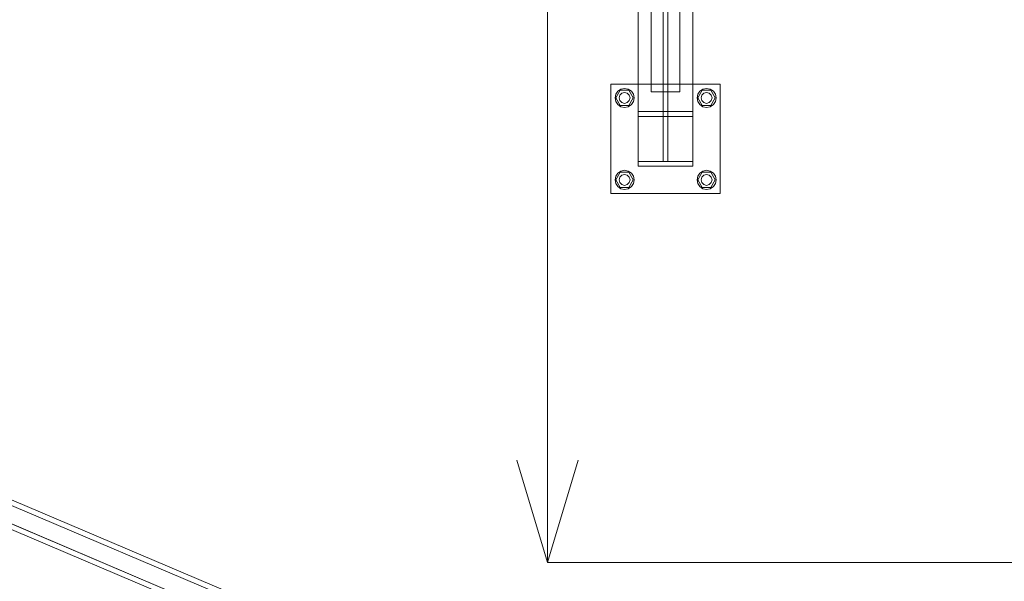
# Model space of a CAD drawing. Header units: millimetres. Extents: x -4738 to 65662, y -68080 to 6847.
# Tile 618 of 656: x 22278 to 23718, y -19508 to -18686. Entities that reach past the tile are written whole.
import ezdxf

# ---------------------------------------------------------------- set-up
doc = ezdxf.new("R2010")
doc.units = ezdxf.units.MM
for name, color, linetype, lineweight in [('COTAS_O', 1, 'Continuous', 0), ('superior_C02', 7, 'Continuous', 0), ('superior_C10', 7, 'Continuous', 0)]:
    doc.layers.add(name, color=color, linetype=linetype, lineweight=lineweight)
doc.dimstyles.new('R19_100', dxfattribs={"dimtxt": 250, "dimasz": 150, "dimexe": 150, "dimexo": 80, "dimgap": 100, "dimtad": 1, "dimtih": 1, "dimtoh": 1, "dimdsep": 46, "dimcen": 0.09, "dimadec": 0, "dimazin": 0, "dimtfac": 1, "dimtdec": 4, "dimtofl": 0, "dimtmove": 0, "dimatfit": 3, "dimfxl": 1, "dimtolj": 1, "dimtzin": 0, "dimarcsym": 0})

# ---------------------------------------------------------------- blocks, each defined once
blk = doc.blocks.new('DIM_R31_41')
at = {"layer": 'COTAS_O'}
for p, q in [((23050.1, -17510), (23005.1, -17660)), ((23750.1, -17510), (23050.1, -17510)), ((23050.1, -19480), (23050.1, -17510)), ((23050.1, -17510), (23095.1, -17660)), ((23050.1, -19480), (23005.1, -19330)), ((23050.1, -19480), (23095.1, -19330)), ((23750.1, -19480), (23050.1, -19480))]:
    blk.add_line(p, q, dxfattribs=at)
blk.add_text('1970 O', height=250, rotation=90, dxfattribs=at).set_placement((22950.1, -18495))

msp = doc.modelspace()

# ---------------------------------------------------------------- linework, layer by layer
at = {"layer": 'superior_C02'}
for p, q in [((23201.756, -18791.2), (23201.756, -17208.8)), ((23243.756, -17208.8), (23243.756, -18791.2)), ((23182.756, -18820), (23182.756, -18390)), ((23182.756, -18397), (23182.756, -18827)), ((23219.256, -18827), (23219.256, -18397)), ((23226.256, -18397), (23226.256, -18827)), ((23262.756, -18390), (23262.756, -18820)), ((23262.756, -18827), (23262.756, -18397)), ((23182.756, -18893), (23182.756, -18463)), ((23219.256, -18463), (23219.256, -18893)), ((23226.256, -18893), (23226.256, -18463)), ((23262.756, -18463), (23262.756, -18893)), ((23182.756, -18470), (23182.756, -18900)), ((23262.756, -18900), (23262.756, -18470)), ((23142.756, -18940), (23142.756, -18780)), ((23142.756, -18780), (23302.756, -18780)), ((23157.398, -18787.066), (23162.756, -18786)), ((23162.756, -18786), (23168.113, -18787.066)), ((23277.398, -18787.066), (23282.756, -18786)), ((23282.756, -18786), (23288.113, -18787.066)), ((23302.756, -18780), (23302.756, -18940)), ((23148.756, -18800), (23149.821, -18794.642)), ((23149.821, -18805.358), (23148.756, -18800)), ((23149.821, -18794.642), (23152.856, -18790.101)), ((23149.956, -18800), (23156.356, -18788.915)), ((23156.356, -18811.085), (23149.956, -18800)), ((23152.856, -18790.101), (23157.398, -18787.066)), ((23154.756, -18800), (23155.828, -18796)), ((23155.828, -18804), (23154.756, -18800)), ((23155.828, -18796), (23158.756, -18793.072)), ((23156.356, -18788.915), (23169.156, -18788.915)), ((23158.756, -18793.072), (23162.756, -18792)), ((23162.756, -18792), (23166.756, -18793.072)), ((23166.756, -18793.072), (23169.684, -18796)), ((23168.113, -18787.066), (23172.655, -18790.101)), ((23169.156, -18788.915), (23175.556, -18800)), ((23175.556, -18800), (23169.156, -18811.085)), ((23169.684, -18796), (23170.756, -18800)), ((23170.756, -18800), (23169.684, -18804)), ((23172.655, -18790.101), (23175.69, -18794.642)), ((23175.69, -18794.642), (23176.756, -18800)), ((23176.756, -18800), (23175.69, -18805.358)), ((23243.756, -18791.2), (23201.756, -18791.2)), ((23268.756, -18800), (23269.821, -18794.642)), ((23269.821, -18805.358), (23268.756, -18800)), ((23269.821, -18794.642), (23272.856, -18790.101)), ((23269.956, -18800), (23276.356, -18788.915)), ((23276.356, -18811.085), (23269.956, -18800)), ((23272.856, -18790.101), (23277.398, -18787.066)), ((23274.756, -18800), (23275.828, -18796)), ((23275.828, -18804), (23274.756, -18800)), ((23275.828, -18796), (23278.756, -18793.072)), ((23276.356, -18788.915), (23289.156, -18788.915)), ((23278.756, -18793.072), (23282.756, -18792)), ((23282.756, -18792), (23286.756, -18793.072)), ((23286.756, -18793.072), (23289.684, -18796)), ((23288.113, -18787.066), (23292.655, -18790.101)), ((23289.156, -18788.915), (23295.556, -18800)), ((23295.556, -18800), (23289.156, -18811.085)), ((23289.684, -18796), (23290.756, -18800)), ((23290.756, -18800), (23289.684, -18804)), ((23292.655, -18790.101), (23295.69, -18794.642)), ((23295.69, -18794.642), (23296.756, -18800)), ((23296.756, -18800), (23295.69, -18805.358)), ((23152.856, -18809.899), (23149.821, -18805.358)), ((23157.398, -18812.934), (23152.856, -18809.899)), ((23158.756, -18806.928), (23155.828, -18804)), ((23169.156, -18811.085), (23156.356, -18811.085)), ((23162.756, -18814), (23157.398, -18812.934)), ((23162.756, -18808), (23158.756, -18806.928)), ((23166.756, -18806.928), (23162.756, -18808)), ((23168.113, -18812.934), (23162.756, -18814)), ((23169.684, -18804), (23166.756, -18806.928)), ((23172.655, -18809.899), (23168.113, -18812.934)), ((23175.69, -18805.358), (23172.655, -18809.899)), ((23272.856, -18809.899), (23269.821, -18805.358)), ((23277.398, -18812.934), (23272.856, -18809.899)), ((23278.756, -18806.928), (23275.828, -18804)), ((23289.156, -18811.085), (23276.356, -18811.085)), ((23282.756, -18814), (23277.398, -18812.934)), ((23282.756, -18808), (23278.756, -18806.928)), ((23286.756, -18806.928), (23282.756, -18808)), ((23288.113, -18812.934), (23282.756, -18814)), ((23289.684, -18804), (23286.756, -18806.928)), ((23292.655, -18809.899), (23288.113, -18812.934)), ((23295.69, -18805.358), (23292.655, -18809.899)), ((23182.756, -18827), (23182.756, -18820)), ((23182.756, -18820), (23262.756, -18820)), ((23262.756, -18827), (23182.756, -18827)), ((23219.256, -18893), (23219.256, -18827)), ((23219.256, -18827), (23226.256, -18827)), ((23226.256, -18827), (23226.256, -18893)), ((23262.756, -18820), (23262.756, -18827)), ((23182.756, -18900), (23182.756, -18893)), ((23182.756, -18893), (23262.756, -18893)), ((23262.756, -18900), (23182.756, -18900)), ((23226.256, -18893), (23219.256, -18893)), ((23262.756, -18893), (23262.756, -18900)), ((23148.756, -18920), (23149.821, -18914.642)), ((23149.821, -18914.642), (23152.856, -18910.101)), ((23149.956, -18920), (23156.356, -18908.915)), ((23152.856, -18910.101), (23157.398, -18907.066)), ((23154.756, -18920), (23155.828, -18916)), ((23155.828, -18916), (23158.756, -18913.072)), ((23156.356, -18908.915), (23169.156, -18908.915)), ((23157.398, -18907.066), (23162.756, -18906)), ((23158.756, -18913.072), (23162.756, -18912)), ((23162.756, -18906), (23168.113, -18907.066)), ((23162.756, -18912), (23166.756, -18913.072)), ((23166.756, -18913.072), (23169.684, -18916)), ((23168.113, -18907.066), (23172.655, -18910.101)), ((23169.156, -18908.915), (23175.556, -18920)), ((23169.684, -18916), (23170.756, -18920)), ((23172.655, -18910.101), (23175.69, -18914.642)), ((23175.69, -18914.642), (23176.756, -18920)), ((23268.756, -18920), (23269.821, -18914.642)), ((23269.821, -18914.642), (23272.856, -18910.101)), ((23269.956, -18920), (23276.356, -18908.915)), ((23272.856, -18910.101), (23277.398, -18907.066)), ((23274.756, -18920), (23275.828, -18916)), ((23275.828, -18916), (23278.756, -18913.072)), ((23276.356, -18908.915), (23289.156, -18908.915)), ((23277.398, -18907.066), (23282.756, -18906)), ((23278.756, -18913.072), (23282.756, -18912)), ((23282.756, -18906), (23288.113, -18907.066)), ((23282.756, -18912), (23286.756, -18913.072)), ((23286.756, -18913.072), (23289.684, -18916)), ((23288.113, -18907.066), (23292.655, -18910.101)), ((23289.156, -18908.915), (23295.556, -18920)), ((23289.684, -18916), (23290.756, -18920)), ((23292.655, -18910.101), (23295.69, -18914.642)), ((23295.69, -18914.642), (23296.756, -18920)), ((23149.821, -18925.358), (23148.756, -18920)), ((23152.856, -18929.899), (23149.821, -18925.358)), ((23156.356, -18931.085), (23149.956, -18920)), ((23157.398, -18932.934), (23152.856, -18929.899)), ((23155.828, -18924), (23154.756, -18920)), ((23158.756, -18926.928), (23155.828, -18924)), ((23162.756, -18928), (23158.756, -18926.928)), ((23166.756, -18926.928), (23162.756, -18928)), ((23169.684, -18924), (23166.756, -18926.928)), ((23172.655, -18929.899), (23168.113, -18932.934)), ((23175.556, -18920), (23169.156, -18931.085)), ((23170.756, -18920), (23169.684, -18924)), ((23175.69, -18925.358), (23172.655, -18929.899)), ((23176.756, -18920), (23175.69, -18925.358)), ((23269.821, -18925.358), (23268.756, -18920)), ((23272.856, -18929.899), (23269.821, -18925.358)), ((23276.356, -18931.085), (23269.956, -18920)), ((23277.398, -18932.934), (23272.856, -18929.899)), ((23275.828, -18924), (23274.756, -18920)), ((23278.756, -18926.928), (23275.828, -18924)), ((23282.756, -18928), (23278.756, -18926.928)), ((23286.756, -18926.928), (23282.756, -18928)), ((23289.684, -18924), (23286.756, -18926.928)), ((23292.655, -18929.899), (23288.113, -18932.934)), ((23295.556, -18920), (23289.156, -18931.085)), ((23290.756, -18920), (23289.684, -18924)), ((23295.69, -18925.358), (23292.655, -18929.899)), ((23296.756, -18920), (23295.69, -18925.358)), ((23302.756, -18940), (23142.756, -18940)), ((23169.156, -18931.085), (23156.356, -18931.085)), ((23162.756, -18934), (23157.398, -18932.934)), ((23168.113, -18932.934), (23162.756, -18934)), ((23289.156, -18931.085), (23276.356, -18931.085)), ((23282.756, -18934), (23277.398, -18932.934)), ((23288.113, -18932.934), (23282.756, -18934))]:
    msp.add_line(p, q, dxfattribs=at)
at = {"layer": 'superior_C10'}
for p, q in [((23260.292, -19810.548), (22178.121, -19351.168)), ((23269.519, -19814.465), (22187.348, -19355.085)), ((23257.126, -19817.351), (22210.017, -19372.856)), ((23296.277, -19825.823), (22214.106, -19366.444)), ((23266.825, -19821.468), (22219.716, -19376.973)), ((23303.659, -19828.957), (22221.487, -19369.577)), ((23244.662, -19847.368), (22162.491, -19387.988)), ((22171.718, -19391.905), (23253.889, -19851.284)), ((23280.648, -19862.643), (22198.476, -19403.264)), ((23247.357, -19840.364), (22200.248, -19395.868)), ((22209.947, -19399.985), (23257.056, -19844.481)), ((22205.858, -19406.397), (23288.029, -19865.777))]:
    msp.add_line(p, q, dxfattribs=at)

# ---------------------------------------------------------------- dimensions: what is measured, and where the dimension line sits
at = {"layer": 'COTAS_O'}
dim = msp.add_aligned_dim(p1=(23750.067, -19480), p2=(23750.067, -17510), distance=700, text='<> O', dimstyle='R19_100', dxfattribs=at)
dim.commit()
dim.dimension.update_dxf_attribs({"geometry": 'DIM_R31_41', "text_midpoint": (23050.067, -18495)})

doc.saveas('drawing.dxf')
